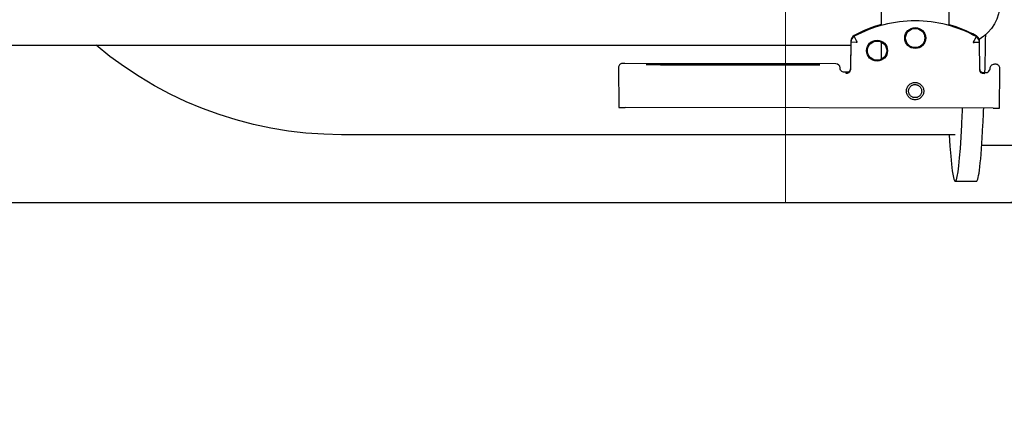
# Model space of a CAD drawing. Header units: millimetres. Extents: x 15214 to 140083, y -437840 to -79279.
# Tile 606 of 656: x 73262 to 73285, y -194645 to -194635. Entities that reach past the tile are written whole.
import ezdxf

# ---------------------------------------------------------------- set-up
doc = ezdxf.new("R2010")
doc.units = ezdxf.units.MM
doc.linetypes.add('HIDDEN2', pattern=[4.7625, 3.175, -1.5875])
doc.layers.get('0').update_dxf_attribs({"lineweight": 0})
for name, color, linetype, lineweight in [('!! 0 posadzki gres sanit 2', 244, 'Continuous', 9), ('Istn-sciany', 3, 'Continuous', 30), ('WYMIAROWANIE', 1, 'Continuous', 13)]:
    doc.layers.add(name, color=color, linetype=linetype, lineweight=lineweight)
doc.layers.add('0-wypos-sanitarne', color=1, linetype='Continuous')
doc.layers.add('Wyburzenia', color=7, linetype='Continuous', lineweight=13, true_color=0xb0b0b0)
doc.styles.add('TXT', font='simplex.shx')
doc.dimstyles.new('DIM50', dxfattribs={"dimscale": 5, "dimtxt": 2, "dimasz": 1, "dimexe": 0, "dimexo": 0, "dimgap": 0.5, "dimtad": 1, "dimdec": 4, "dimrnd": 0.5, "dimdsep": 46, "dimtxsty": 'TXT', "dimblk": 'TICK1', "dimblk1": 'TICK1', "dimblk2": 'TICK1', "dimsah": 1, "dimcen": 0, "dimse1": 1, "dimse2": 1, "dimclrd": 1, "dimclre": 7, "dimclrt": 9, "dimadec": 0, "dimazin": 0, "dimtfac": 1, "dimtdec": 4, "dimtmove": 2, "dimatfit": 3, "dimldrblk": 'TICK1', "dimfxl": 1, "dimtolj": 1, "dimarcsym": 0})

# ---------------------------------------------------------------- blocks, each defined once
blk = doc.blocks.new('99400_TOP')
for points in [[(-0.18941, 0.18181), (-0.19441, 0.18181)], [(-0.19567, 0.17331), (-0.20939, 0.17331)], [(-0.18941, 0.17081), (-0.04454, 0.17081), (-0.04035, 0.17071), (-0.03616, 0.17042), (-0.032, 0.16993), (-0.02786, 0.16925), (-0.02376, 0.16837), (-0.0197, 0.16731), (-0.0157, 0.16606), (-0.01176, 0.16462), (-0.00789, 0.163), (-0.0041, 0.1612), (-0.0004, 0.15923), (0.0032, 0.15708), (0.00671, 0.15478), (0.0101, 0.1523), (0.01337, 0.14968)], [(-0.19839, 0.16455), (-0.11148, 0.16437)], [(-0.19593, 0.15629), (-0.19608, 0.15629), (-0.19638, 0.15629), (-0.19593, 0.1562), (-0.19577, 0.15614), (-0.19563, 0.15605), (-0.19551, 0.15594), (-0.1954, 0.15581), (-0.19532, 0.15567), (-0.19526, 0.15551), (-0.19523, 0.15535)], [(-0.16479, 0.14865), (-0.16466, 0.1552), (-0.16464, 0.15536), (-0.1646, 0.15551), (-0.16454, 0.15566), (-0.16445, 0.15579), (-0.16435, 0.15591), (-0.16422, 0.15601), (-0.16408, 0.15609), (-0.16394, 0.15614), (-0.16348, 0.15622), (-0.1638, 0.15623), (-0.16395, 0.15623)], [(-0.12195, 0.15427), (-0.15195, 0.15433)], [(-0.15195, 0.15423), (-0.12195, 0.15417)], [(-0.172, 0.15297), (-0.172, 0.14892)], [(0.16493, 0.14968), (-0.16477, 0.14968)], [(-0.172, 0.14497), (-0.172, 0.08036)]]:
    blk.add_lwpolyline(points)
for points in [[(-0.19989, 0.16454), (-0.19995, 0.15554, 0.009369), (-0.19993, 0.15511), (-0.19991, 0.15494), (-0.19986, 0.15477), (-0.19978, 0.15461), (-0.19968, 0.15447), (-0.19955, 0.15435), (-0.1994, 0.15426), (-0.19924, 0.15419), (-0.19907, 0.15415), (-0.19895, 0.15414), (-0.1988, 0.15414)], [(-0.16412, 0.15607), (-0.16324, 0.15607), (-0.16303, 0.15604), (-0.16282, 0.15598), (-0.16264, 0.15587), (-0.16249, 0.15572), (-0.16236, 0.15555), (-0.16228, 0.15535), (-0.16224, 0.15515, 0.002299), (-0.16224, 0.15503, 0.40455), (-0.16124, 0.15406), (-0.11145, 0.15396), (-0.11127, 0.15396), (-0.11111, 0.15396), (-0.11099, 0.15396), (-0.11083, 0.15397), (-0.11065, 0.15401), (-0.11048, 0.15408), (-0.11033, 0.15418), (-0.1102, 0.1543), (-0.11009, 0.15445), (-0.11001, 0.15461), (-0.10996, 0.15479), (-0.10995, 0.15497), (-0.10997, 0.16396), (-0.10998, 0.16435)], [(-0.19576, 0.15613), (-0.19665, 0.15613, 0.282591), (-0.19753, 0.15558), (-0.19757, 0.15549), (-0.19761, 0.15538), (-0.19763, 0.15529), (-0.19764, 0.15514, -0.415352), (-0.19864, 0.15414)], [(-0.19623, 0.15644), (-0.19587, 0.15638), (-0.19555, 0.15617), (-0.19533, 0.15585), (-0.19523, 0.1555), (-0.19513, 0.14894), (-0.19513, 0.14888, 0.265347), (-0.19435, 0.14762, 0.125711), (-0.17997, 0.14391, 0.125711), (-0.16558, 0.14756, 0.26954), (-0.16479, 0.14885), (-0.16467, 0.1554), (-0.16464, 0.15562), (-0.16456, 0.15583), (-0.16444, 0.15601), (-0.16428, 0.15617), (-0.16409, 0.15628), (-0.16388, 0.15635), (-0.16368, 0.15638)], [(-0.15993, 0.04968), (-0.17248, 0.04968, 0.405519), (-0.172, 0.05018), (-0.172, 0.05088, 0.414214), (-0.1725, 0.05138), (-0.1875, 0.05138, 0.414214), (-0.188, 0.05088), (-0.188, 0.05018, 0.405519), (-0.18751, 0.04968), (-0.19, 0.04968, -0.414214), (-0.2, 0.05968), (-0.2, 0.13968, -0.266001), (-0.19506, 0.1483)], [(-0.19512, 0.14869), (-0.19511, 0.1485), (-0.19509, 0.1484), (-0.19506, 0.1483), (-0.19503, 0.1482), (-0.19498, 0.1481), (-0.19493, 0.148), (-0.19488, 0.14791), (-0.19482, 0.14782), (-0.19475, 0.14774), (-0.19467, 0.14766), (-0.1946, 0.14759), (-0.19451, 0.14753), (-0.19443, 0.14747), (-0.19434, 0.14742), (-0.19358, 0.14701), (-0.19281, 0.14663), (-0.19203, 0.14628), (-0.19124, 0.14594), (-0.19044, 0.14563), (-0.18964, 0.14534), (-0.18882, 0.14507), (-0.188, 0.14483), (-0.188, 0.06856, 0.414214)], [(-0.172, 0.14478), (-0.17117, 0.14502), (-0.17034, 0.14528), (-0.16952, 0.14557), (-0.16871, 0.14588), (-0.16791, 0.14622), (-0.16712, 0.14657), (-0.16635, 0.14695), (-0.16558, 0.14736), (-0.16557, 0.14736, 0.269546), (-0.16479, 0.14865)]]:
    blk.add_lwpolyline(points, format="xyb")
for points in [[(-0.17994, 0.16256), (-0.17974, 0.16255), (-0.17954, 0.16252), (-0.17934, 0.16247), (-0.17915, 0.1624), (-0.17897, 0.16231), (-0.1788, 0.16221), (-0.17864, 0.16209), (-0.17849, 0.16196), (-0.17836, 0.16181), (-0.17824, 0.16165), (-0.17813, 0.16147), (-0.17805, 0.16129), (-0.17798, 0.1611), (-0.17793, 0.16091), (-0.1779, 0.16071), (-0.17789, 0.16051), (-0.1779, 0.16031), (-0.17793, 0.16011), (-0.17798, 0.15991), (-0.17805, 0.15972), (-0.17814, 0.15954), (-0.17824, 0.15937), (-0.17836, 0.15921), (-0.1785, 0.15906), (-0.17865, 0.15893), (-0.17881, 0.15881), (-0.17898, 0.1587), (-0.17916, 0.15862), (-0.17935, 0.15855), (-0.17955, 0.1585), (-0.17975, 0.15847), (-0.17995, 0.15846), (-0.18015, 0.15847), (-0.18035, 0.1585), (-0.18054, 0.15855), (-0.18073, 0.15862), (-0.18091, 0.15871), (-0.18108, 0.15881), (-0.18124, 0.15893), (-0.18139, 0.15907), (-0.18153, 0.15922), (-0.18165, 0.15938), (-0.18175, 0.15955), (-0.18184, 0.15973), (-0.1819, 0.15992), (-0.18195, 0.16012), (-0.18198, 0.16031), (-0.18199, 0.16052), (-0.18198, 0.16072), (-0.18195, 0.16091), (-0.1819, 0.16111), (-0.18183, 0.1613), (-0.18175, 0.16148), (-0.18164, 0.16165), (-0.18152, 0.16181), (-0.18139, 0.16196), (-0.18124, 0.1621), (-0.18108, 0.16222), (-0.1809, 0.16232), (-0.18072, 0.1624), (-0.18053, 0.16247), (-0.18034, 0.16252), (-0.18014, 0.16255)], [(-0.17994, 0.16205), (-0.17979, 0.16205), (-0.17964, 0.16202), (-0.17949, 0.16199), (-0.17935, 0.16194), (-0.17921, 0.16187), (-0.17908, 0.16179), (-0.17896, 0.1617), (-0.17884, 0.1616), (-0.17874, 0.16149), (-0.17865, 0.16136), (-0.17857, 0.16123), (-0.17851, 0.1611), (-0.17846, 0.16095), (-0.17842, 0.1608), (-0.1784, 0.16065), (-0.17839, 0.1605), (-0.1784, 0.16035), (-0.17842, 0.1602), (-0.17846, 0.16005), (-0.17851, 0.15991), (-0.17858, 0.15977), (-0.17866, 0.15964), (-0.17875, 0.15952), (-0.17885, 0.15941), (-0.17896, 0.1593), (-0.17908, 0.15921), (-0.17921, 0.15914), (-0.17935, 0.15907), (-0.1795, 0.15902), (-0.17964, 0.15898), (-0.17979, 0.15896), (-0.17995, 0.15895), (-0.1801, 0.15896), (-0.18025, 0.15899), (-0.18039, 0.15902), (-0.18054, 0.15907), (-0.18067, 0.15914), (-0.18081, 0.15922), (-0.18093, 0.15931), (-0.18104, 0.15941), (-0.18114, 0.15952), (-0.18123, 0.15965), (-0.18131, 0.15978), (-0.18138, 0.15991), (-0.18143, 0.16006), (-0.18146, 0.16021), (-0.18148, 0.16036), (-0.18149, 0.16051), (-0.18148, 0.16066), (-0.18146, 0.16081), (-0.18142, 0.16096), (-0.18137, 0.1611), (-0.18131, 0.16124), (-0.18123, 0.16137), (-0.18114, 0.16149), (-0.18104, 0.1616), (-0.18092, 0.1617), (-0.1808, 0.1618), (-0.18067, 0.16187), (-0.18053, 0.16194), (-0.18039, 0.16199), (-0.18024, 0.16203), (-0.18009, 0.16205)]]:
    blk.add_lwpolyline(points, close=True)
for points in [[(-0.19435, 0.14766), (-0.19435, 0.14766), (-0.19435, 0.14766), (-0.19435, 0.14766), (-0.19435, 0.14766), (-0.19435, 0.14766), (-0.19434, 0.14766), (-0.19434, 0.14766), (-0.19434, 0.14766), (-0.19434, 0.14766), (-0.19434, 0.14766), (-0.19435, 0.14766), (-0.19435, 0.14766), (-0.19435, 0.14766), (-0.19435, 0.14766), (-0.19435, 0.14766), (-0.19435, 0.14766), (-0.19435, 0.14766), (-0.19435, 0.14766), (-0.19435, 0.14767), (-0.19435, 0.14767), (-0.19435, 0.14767), (-0.19435, 0.14767), (-0.19435, 0.14767), (-0.19435, 0.14767), (-0.19435, 0.14768), (-0.19434, 0.14768), (-0.19434, 0.14768), (-0.19434, 0.14769), (-0.19434, 0.14769), (-0.19433, 0.1477), (-0.19433, 0.1477), (-0.19433, 0.14771), (-0.19433, 0.14771), (-0.19433, 0.14772), (-0.19432, 0.14772), (-0.19432, 0.14773), (-0.19432, 0.14773), (-0.19431, 0.14774), (-0.19431, 0.14774), (-0.19431, 0.14775), (-0.1943, 0.14776), (-0.1943, 0.14776), (-0.1943, 0.14777), (-0.19429, 0.14778), (-0.19429, 0.14779), (-0.19428, 0.14779), (-0.19428, 0.1478), (-0.19428, 0.14781), (-0.19427, 0.14782), (-0.19427, 0.14783), (-0.19426, 0.14784), (-0.19426, 0.14784), (-0.19425, 0.14785), (-0.19425, 0.14786), (-0.19424, 0.14787), (-0.19424, 0.14788), (-0.19423, 0.14789), (-0.19423, 0.1479), (-0.19422, 0.14791), (-0.19421, 0.14792), (-0.19421, 0.14793), (-0.1942, 0.14794), (-0.1942, 0.14796), (-0.19419, 0.14797), (-0.19418, 0.14798), (-0.19418, 0.14799), (-0.19417, 0.148), (-0.19416, 0.14801), (-0.19416, 0.14803), (-0.19415, 0.14804), (-0.19414, 0.14806), (-0.19412, 0.14809), (-0.19411, 0.14812), (-0.19409, 0.14814), (-0.19408, 0.14817), (-0.19406, 0.1482), (-0.19405, 0.14823), (-0.19395, 0.14841), (-0.19393, 0.14844), (-0.19389, 0.14851), (-0.19388, 0.14854), (-0.19386, 0.14858), (-0.19384, 0.14861), (-0.19382, 0.14864), (-0.1938, 0.14868), (-0.19378, 0.14871), (-0.19376, 0.14875), (-0.19375, 0.14877), (-0.19375, 0.14878), (-0.19374, 0.14878), (-0.19373, 0.1488), (-0.19373, 0.14881), (-0.19372, 0.14882), (-0.19372, 0.14883), (-0.19371, 0.14884), (-0.19371, 0.14885), (-0.1937, 0.14885), (-0.1937, 0.14886), (-0.1937, 0.14886), (-0.1937, 0.14886), (-0.1937, 0.14887), (-0.1937, 0.14887), (-0.19369, 0.14888), (-0.19369, 0.14889), (-0.19369, 0.14889), (-0.19368, 0.1489), (-0.19368, 0.1489), (-0.19368, 0.1489), (-0.19368, 0.14891), (-0.19367, 0.14891), (-0.19367, 0.14892), (-0.19366, 0.14892), (-0.19366, 0.14892), (-0.19365, 0.14893), (-0.19365, 0.14893), (-0.19364, 0.14894), (-0.19364, 0.14894), (-0.19364, 0.14894), (-0.19363, 0.14895), (-0.19363, 0.14895), (-0.19363, 0.14896), (-0.19363, 0.14896), (-0.19363, 0.14896), (-0.19363, 0.14897), (-0.19363, 0.14897), (-0.19363, 0.14898), (-0.19363, 0.14898), (-0.19363, 0.14899), (-0.19363, 0.14899), (-0.19364, 0.14899), (-0.19364, 0.149), (-0.19364, 0.149), (-0.19364, 0.149), (-0.19365, 0.149), (-0.19365, 0.149), (-0.19365, 0.149), (-0.19365, 0.149), (-0.19365, 0.149), (-0.19365, 0.149), (-0.19366, 0.149), (-0.19366, 0.149), (-0.19366, 0.149), (-0.19366, 0.149), (-0.19366, 0.149), (-0.19367, 0.149), (-0.19367, 0.149), (-0.19367, 0.149), (-0.19367, 0.149), (-0.19368, 0.149), (-0.19368, 0.149), (-0.19368, 0.149), (-0.19369, 0.149), (-0.19369, 0.14899), (-0.1937, 0.14899), (-0.1937, 0.14899), (-0.1937, 0.14899), (-0.19371, 0.14899), (-0.19371, 0.14899), (-0.19371, 0.14899), (-0.19372, 0.14898), (-0.19372, 0.14898), (-0.19373, 0.14898), (-0.19373, 0.14898), (-0.19373, 0.14898), (-0.19374, 0.14898), (-0.19374, 0.14898), (-0.19375, 0.14898), (-0.19375, 0.14899), (-0.19376, 0.14899), (-0.19376, 0.14899), (-0.19376, 0.14899), (-0.19377, 0.14899), (-0.19377, 0.14899), (-0.19377, 0.14899), (-0.19378, 0.14899), (-0.19378, 0.14899), (-0.19378, 0.14899), (-0.19378, 0.14899), (-0.19378, 0.14899), (-0.19379, 0.14899), (-0.19379, 0.14899), (-0.19379, 0.14899), (-0.1938, 0.14899), (-0.1938, 0.14899), (-0.19381, 0.14899), (-0.19381, 0.14899), (-0.19382, 0.14899), (-0.19382, 0.14899), (-0.19383, 0.14899), (-0.19384, 0.14899), (-0.19385, 0.14899), (-0.19385, 0.14899), (-0.19386, 0.14899), (-0.19387, 0.14899), (-0.19388, 0.14899), (-0.19388, 0.14899), (-0.19389, 0.14898), (-0.1939, 0.14898), (-0.19391, 0.14898), (-0.19392, 0.14898), (-0.19397, 0.14898), (-0.19398, 0.14898), (-0.19399, 0.14898), (-0.194, 0.14898), (-0.19401, 0.14898), (-0.19402, 0.14898), (-0.19403, 0.14898), (-0.19404, 0.14898), (-0.19406, 0.14898), (-0.19407, 0.14898), (-0.19408, 0.14898), (-0.19409, 0.14898), (-0.1941, 0.14898), (-0.19411, 0.14898), (-0.19416, 0.14898), (-0.19419, 0.14898), (-0.19421, 0.14898), (-0.19424, 0.14898), (-0.19426, 0.14898), (-0.19428, 0.14898), (-0.19431, 0.14898), (-0.19433, 0.14898), (-0.19435, 0.14898), (-0.19438, 0.14897), (-0.19455, 0.14897), (-0.19457, 0.14897), (-0.19459, 0.14897), (-0.19461, 0.14897), (-0.19463, 0.14897), (-0.19464, 0.14897), (-0.19465, 0.14897), (-0.19466, 0.14897), (-0.19467, 0.14897), (-0.19468, 0.14897), (-0.19469, 0.14897), (-0.1947, 0.14897), (-0.19471, 0.14897), (-0.19472, 0.14897), (-0.19473, 0.14897), (-0.19473, 0.14897), (-0.19474, 0.14897), (-0.19475, 0.14897), (-0.19476, 0.14897), (-0.19477, 0.14897), (-0.19478, 0.14897), (-0.19479, 0.14897), (-0.19479, 0.14897), (-0.1948, 0.14897), (-0.19481, 0.14897), (-0.19482, 0.14896), (-0.19483, 0.14896), (-0.19483, 0.14896), (-0.19484, 0.14896), (-0.19485, 0.14896), (-0.19486, 0.14896), (-0.19486, 0.14896), (-0.19487, 0.14896), (-0.19488, 0.14896), (-0.19489, 0.14896), (-0.19489, 0.14896), (-0.1949, 0.14896), (-0.19491, 0.14896), (-0.19491, 0.14896), (-0.19492, 0.14896), (-0.19493, 0.14896), (-0.19493, 0.14896), (-0.19494, 0.14896), (-0.19495, 0.14896), (-0.19495, 0.14896), (-0.19496, 0.14896), (-0.19497, 0.14896), (-0.19498, 0.14896), (-0.19499, 0.14896), (-0.19499, 0.14896), (-0.195, 0.14896), (-0.19501, 0.14896), (-0.19501, 0.14896), (-0.19502, 0.14896), (-0.19502, 0.14896), (-0.19503, 0.14896), (-0.19503, 0.14896), (-0.19504, 0.14896), (-0.19504, 0.14896), (-0.19504, 0.14896), (-0.19505, 0.14896), (-0.19505, 0.14896), (-0.19506, 0.14896), (-0.19506, 0.14896), (-0.19506, 0.14896), (-0.19507, 0.14896), (-0.19507, 0.14896), (-0.19508, 0.14896), (-0.19508, 0.14896), (-0.19508, 0.14896), (-0.19509, 0.14896), (-0.19509, 0.14896), (-0.19509, 0.14896), (-0.1951, 0.14896), (-0.1951, 0.14896), (-0.1951, 0.14896), (-0.1951, 0.14896), (-0.19511, 0.14896), (-0.19511, 0.14896), (-0.19511, 0.14896), (-0.19511, 0.14896), (-0.19511, 0.14896), (-0.19512, 0.14896), (-0.19512, 0.14896), (-0.19512, 0.14896), (-0.19512, 0.14896), (-0.19512, 0.14896), (-0.19512, 0.14896), (-0.19512, 0.14895), (-0.19513, 0.14895), (-0.19513, 0.14895), (-0.19513, 0.14895), (-0.19513, 0.14895), (-0.19513, 0.14895), (-0.19513, 0.14895), (-0.19513, 0.14895), (-0.19513, 0.14895), (-0.19513, 0.14895), (-0.19513, 0.14895), (-0.19513, 0.14895), (-0.19513, 0.14895), (-0.19513, 0.14895), (-0.19513, 0.14895), (-0.19513, 0.14896), (-0.19513, 0.14896), (-0.19513, 0.14896), (-0.19513, 0.14896), (-0.19513, 0.14896), (-0.19513, 0.14896), (-0.19513, 0.14896), (-0.19513, 0.14896), (-0.19513, 0.14896), (-0.19513, 0.14896), (-0.19513, 0.14896), (-0.19513, 0.14896), (-0.19513, 0.14896), (-0.19513, 0.14896), (-0.19513, 0.14896), (-0.19513, 0.14895), (-0.19513, 0.14895, 0.269547)], [(-0.1648, 0.14889), (-0.16481, 0.14889), (-0.16484, 0.1489), (-0.16497, 0.1489), (-0.16603, 0.14893), (-0.16612, 0.14893), (-0.16616, 0.14893), (-0.1662, 0.14893), (-0.16623, 0.14894), (-0.16627, 0.14895), (-0.1663, 0.14893), (-0.1663, 0.1489), (-0.16627, 0.14888), (-0.16625, 0.14885), (-0.16623, 0.14881), (-0.16621, 0.14878), (-0.16619, 0.14875), (-0.16561, 0.14767), (-0.16559, 0.14763), (-0.16558, 0.1476, 0.269546)]]:
    blk.add_lwpolyline(points, format="xyb", close=True)
for centre, radius in [((-0.17096, 0.15095), 0.00247), ((-0.17096, 0.15095), 0.00227), ((-0.17997, 0.14797), 0.00247), ((-0.17997, 0.14797), 0.00227)]:
    blk.add_circle(centre, radius)
for centre, major_axis, ratio, start_param, end_param in [((-0.18941, 0.12581), (0, 0.056), 0.04256, 5.645661, 6.988802), ((-0.19441, 0.12581), (0, 0.056), 0.04256, 0, 0.705617), ((-0.19441, 0.12581), (0, 0.056), 0.04256, 0.705617, 0.806963), ((-0.18941, 0.12581), (0, 0.056), 0.04256, 0.705617, 0.807212), ((-0.19839, 0.16453), (-0.0015, 0), 0.008726, 4.712674, 6.283151), ((-0.11148, 0.16436), (-0.0015, 0), 0.008726, 3.141878, 4.712682), ((-0.19663, 0.15713), (-0.000002, -0.001), 0.000289, 6.274459, 6.283185), ((-0.19441, 0.12581), (0, 0.056), 0.04256, 0.998527, 1.179108), ((-0.16324, 0.15707), (-0.000002, -0.001), 0.000289, 6.274459, 6.283185), ((-0.19879, 0.15514), (-0.000011, -0.001), 0.706875, 0, 0.012337), ((-0.19844, 0.15414), (-0.000501, 0.000001), 0.008726, 0.786107, 1.14947), ((-0.19864, 0.15514), (-0.000006, -0.001), 0.408573, 0, 0.00956), ((-0.15195, 0.15428), (0.0055, -0.00001), 0.008726, 1.571085, 4.712678), ((-0.12195, 0.15422), (0.0055, -0.00001), 0.008726, 4.712678, 7.854271), ((-0.19463, 0.14876), (-0.0005, -0.000008), 0.017454, 0, 0.000137), ((-0.16529, 0.14886), (0.0005, -0.00001), 0.000006, 6.282744, 6.283185)]:
    blk.add_ellipse(centre, major_axis=major_axis, ratio=ratio, start_param=start_param, end_param=end_param)
blk = doc.blocks.new('A$Cff2eaf8b')
blk.add_blockref('99400_TOP', (0, -0.08218))
blk = doc.blocks.new('TICK1')
at = {"color": 0}
for p, q in [((0, -1.4), (0, 1.4)), ((0, 0), (-1, 0))]:
    blk.add_line(p, q, dxfattribs=at)
at = {"color": 2}
blk.add_line((-1, -1), (1, 1), dxfattribs=at)
blk = doc.blocks.new('*D1636')
at = {"layer": 'DEFPOINTS', "color": 0, "transparency": 16777216}
for p in [(73219.493, -194619.588), (73305.622, -194619.588), (73219.423, -194639.588)]:
    blk.add_point(p, dxfattribs=at)
at = {"layer": 'WYMIAROWANIE', "color": 1, "lineweight": -2, "transparency": 16777216}
blk.add_line((73305.622, -194634.588), (73305.622, -194624.588), dxfattribs=at)
at = {"layer": 'WYMIAROWANIE', "color": 1, "lineweight": -2, "transparency": 16777216, "xscale": 5, "yscale": 5, "zscale": 5}
for p, rotation in [((73305.622, -194619.588), 90), ((73305.622, -194639.588), 270)]:
    blk.add_blockref('TICK1', p, dxfattribs=dict(at, rotation=rotation))
at = {"layer": 'WYMIAROWANIE', "color": 9, "transparency": 16777216, "insert": (73324.372, -194629.588), "char_height": 10, "attachment_point": 5, "rotation": 90, "style": 'TXT'}
blk.add_mtext('\\A1;20', dxfattribs=at)
blk = doc.blocks.new('*D1638')
at = {"layer": 'DEFPOINTS', "color": 0, "transparency": 16777216}
for p in [(73319.427, -194564.024), (73219.423, -194639.588), (73319.427, -194639.588)]:
    blk.add_point(p, dxfattribs=at)
at = {"layer": 'WYMIAROWANIE', "color": 1, "lineweight": -2, "transparency": 16777216}
blk.add_line((73224.423, -194564.024), (73314.427, -194564.024), dxfattribs=at)
at = {"layer": 'WYMIAROWANIE', "color": 1, "lineweight": -2, "transparency": 16777216, "xscale": 5, "yscale": 5, "zscale": 5, "rotation": 180}
blk.add_blockref('TICK1', (73219.423, -194564.024), dxfattribs=at)
at = {"layer": 'WYMIAROWANIE', "color": 1, "lineweight": -2, "transparency": 16777216, "xscale": 5, "yscale": 5, "zscale": 5}
blk.add_blockref('TICK1', (73319.427, -194564.024), dxfattribs=at)
at = {"layer": 'WYMIAROWANIE', "color": 9, "transparency": 16777216, "insert": (73269.425, -194556.524), "char_height": 10, "attachment_point": 5, "style": 'TXT'}
blk.add_mtext('\\A1;100', dxfattribs=at)

msp = doc.modelspace()

# ---------------------------------------------------------------- hatches: boundary and pattern name
at = {"layer": '!! 0 posadzki gres sanit 2', "ltscale": 0.5}
h = msp.add_hatch(dxfattribs=at)
h.set_pattern_fill('_USER', color=256, scale=40, double=1, pattern_type=0)
h.set_pattern_definition([(0, (0, 0), (0, 40), []), (90, (0, 0), (-40, 2e-15), [])])
h.paths.add_polyline_path([(73219.42327, -194639.5883), (73219.42327, -194353.81618), (73525.42987, -194351.5883), (73525.42987, -194639.5883)])

# ---------------------------------------------------------------- linework, layer by layer
at = {"layer": 'Istn-sciany'}
msp.add_lwpolyline([(73219.42327, -194639.5883), (73521.42327, -194639.5883)], dxfattribs=at)
at = {"layer": 'Wyburzenia', "linetype": 'HIDDEN2', "ltscale": 3}
msp.add_line((73285.08994, -194639.5883), (73245.08994, -194639.5883), dxfattribs=at)
msp.add_arc((73285.08994, -194637.0883), 2.5, 270, 0, dxfattribs=at)

# ---------------------------------------------------------------- block references
at = {"layer": '0-wypos-sanitarne', "xscale": 100, "yscale": 100, "zscale": 100, "rotation": 180}
msp.add_blockref('A$Cff2eaf8b', (73265.08994, -194629.12226), dxfattribs=at)

# ---------------------------------------------------------------- dimensions: what is measured, and where the dimension line sits
at = {"layer": 'WYMIAROWANIE'}
dim = msp.add_linear_dim(base=(73319.42657, -194564.02391), p1=(73219.42327, -194639.5883), p2=(73319.42657, -194639.5883), dimstyle='DIM50', dxfattribs=at)
dim.commit()
dim.dimension.update_dxf_attribs({"geometry": '*D1638', "text_midpoint": (73269.42492, -194556.52391)})
dim = msp.add_linear_dim(base=(73305.62241, -194619.5883), p1=(73219.42327, -194639.5883), p2=(73219.49344, -194619.5883), angle=90, dimstyle='DIM50', dxfattribs=at)
dim.commit()
dim.dimension.update_dxf_attribs({"geometry": '*D1636', "text_midpoint": (73324.37241, -194629.5883)})

doc.saveas('drawing.dxf')
